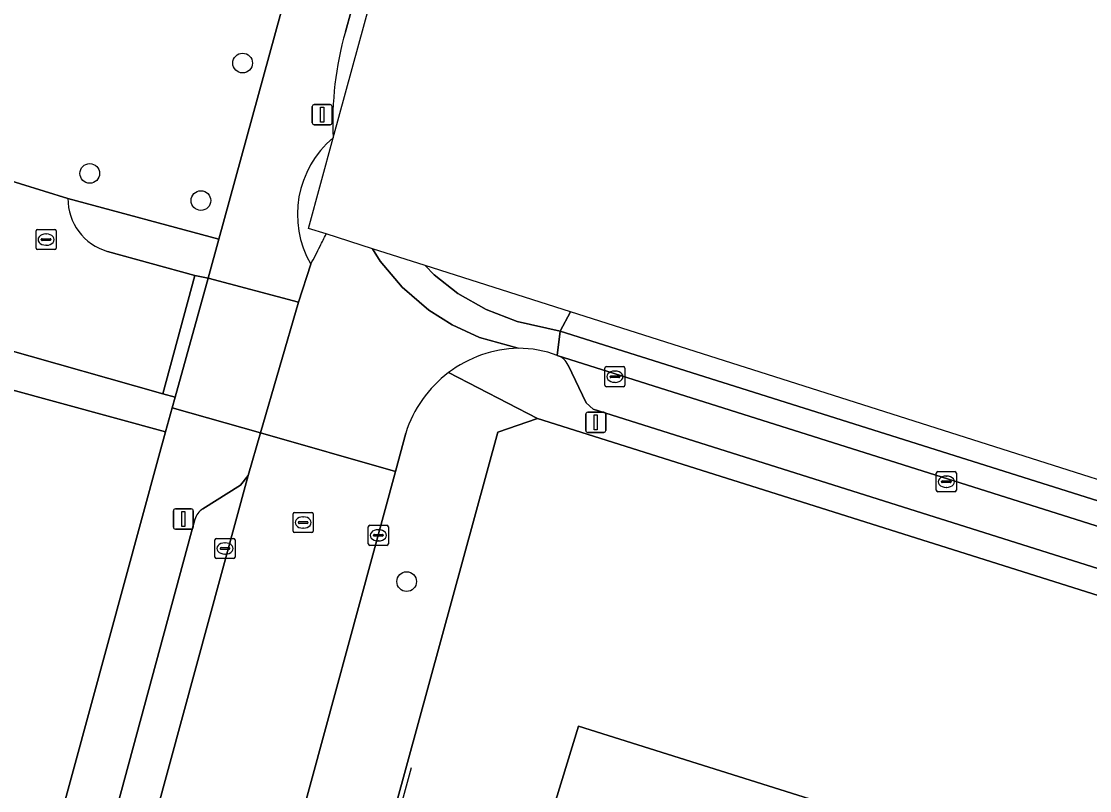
# Model space of a CAD drawing. Extents: x 157692 to 159674, y 381452 to 383291.
# Drawn here: x 158094.4 to 158147.5, y 383131.2 to 383169.5 of the extents above; entities that cross this region are included whole.
import ezdxf

# ---------------------------------------------------------------- set-up
doc = ezdxf.new("R2010")
doc.units = 0
for name, color, linetype in [('IMGEO_Boom', 7, 'Continuous'), ('IMGEO_Erf', 7, 'Continuous'), ('IMGEO_Groenvoorziening', 7, 'Continuous'), ('IMGEO_Hek', 7, 'Continuous'), ('IMGEO_Kolk', 7, 'Continuous'), ('IMGEO_Lichtmast', 7, 'Continuous'), ('IMGEO_Pand', 7, 'Continuous'), ('IMGEO_Parkeervlak_open', 7, 'Continuous'), ('IMGEO_Rijbaan_lokaal_gesloten', 7, 'Continuous'), ('IMGEO_Rijbaan_lokaal_open', 7, 'Continuous'), ('IMGEO_Rioolput', 7, 'Continuous'), ('IMGEO_Verkeerseiland_gesloten', 7, 'Continuous'), ('IMGEO_Voetpad_open', 7, 'Continuous')]:
    doc.layers.add(name, color=color, linetype=linetype)

msp = doc.modelspace()

# ---------------------------------------------------------------- linework, layer by layer
at = {"layer": 'IMGEO_Boom'}
for centre in [(158105.364, 383167.384), (158097.762, 383161.898), (158103.287, 383160.55), (158113.52, 383141.611)]:
    msp.add_circle(centre, 0.489, dxfattribs=at)
at = {"layer": 'IMGEO_Erf'}
for points in [[(158073.301, 383169.852), (158075.459, 383166.712), (158091.954, 383162.109), (158096.672, 383160.66), (158104.179, 383158.625), (158116.142, 383202.271)], [(158178.302, 383131.326), (158120.027, 383149.722), (158118.049, 383149.042), (158111.816, 383126.26), (158110.105, 383119.971), (158099.191, 383080.052)], [(158150.727, 383054.525), (158136.44, 383063.155), (158135.674, 383060.684), (158135.16, 383060.847), (158136.598, 383065.403), (158139.688, 383075.19), (158129.912, 383078.281), (158127.612, 383070.995), (158112.954, 383080.118), (158124.977, 383118.405), (158122.136, 383119.292), (158123.241, 383122.836), (158126.122, 383121.931), (158126.525, 383123.215), (158121.315, 383124.851), (158121.498, 383125.427), (158119.492, 383126.043), (158122.072, 383134.425), (158135.029, 383130.348), (158135.717, 383130.131), (158138.864, 383129.141), (158139.553, 383128.924), (158139.734, 383129.485), (158153.222, 383125.234)]]:
    msp.add_lwpolyline(points, dxfattribs=at)
at = {"layer": 'IMGEO_Groenvoorziening'}
msp.add_lwpolyline([(158101.191, 383147.843), (158101.524, 383149.061), (158093.698, 383151.196), (158093.485, 383150.414), (158082.448, 383108.147), (158090.175, 383107.437)], close=True, dxfattribs=at)
at = {"layer": 'IMGEO_Hek'}
msp.add_lwpolyline([(158099.512, 383080.167), (158113.754, 383132.366)], dxfattribs=at)
at = {"layer": 'IMGEO_Kolk'}
for p, q in [((158095.091, 383158.185), (158095.091, 383159.037)), ((158095.166, 383159.111), (158096.018, 383159.111)), ((158096.092, 383159.037), (158096.092, 383158.185)), ((158095.35, 383158.605), (158095.35, 383158.617)), ((158095.788, 383158.568), (158095.39, 383158.568)), ((158095.393, 383158.654), (158095.791, 383158.654)), ((158095.579, 383158.891), (158095.604, 383158.891)), ((158095.834, 383158.617), (158095.834, 383158.605)), ((158096.018, 383158.111), (158095.166, 383158.111)), ((158095.602, 383158.331), (158095.577, 383158.331)), ((158123.377, 383151.369), (158123.377, 383152.221)), ((158123.452, 383152.295), (158124.304, 383152.295)), ((158123.865, 383152.075), (158123.89, 383152.075)), ((158124.378, 383152.221), (158124.378, 383151.369)), ((158123.636, 383151.789), (158123.636, 383151.801)), ((158124.074, 383151.752), (158123.676, 383151.752)), ((158123.679, 383151.838), (158124.077, 383151.838)), ((158123.888, 383151.515), (158123.863, 383151.515)), ((158124.12, 383151.801), (158124.12, 383151.789)), ((158124.304, 383151.295), (158123.452, 383151.295)), ((158139.858, 383146.15), (158139.858, 383147.002)), ((158139.933, 383147.076), (158140.785, 383147.076)), ((158140.346, 383146.856), (158140.371, 383146.856)), ((158140.859, 383147.002), (158140.859, 383146.15)), ((158140.117, 383146.57), (158140.117, 383146.582)), ((158140.555, 383146.533), (158140.157, 383146.533)), ((158140.16, 383146.619), (158140.558, 383146.619)), ((158140.369, 383146.296), (158140.344, 383146.296)), ((158140.601, 383146.582), (158140.601, 383146.57)), ((158140.785, 383146.076), (158139.933, 383146.076)), ((158111.613, 383143.486), (158111.613, 383144.338)), ((158111.688, 383144.412), (158112.54, 383144.412)), ((158112.101, 383144.192), (158112.126, 383144.192)), ((158112.614, 383144.338), (158112.614, 383143.486)), ((158103.988, 383142.832), (158103.988, 383143.684)), ((158104.063, 383143.758), (158104.915, 383143.758)), ((158104.476, 383143.538), (158104.501, 383143.538)), ((158104.989, 383143.684), (158104.989, 383142.832)), ((158111.872, 383143.906), (158111.872, 383143.918)), ((158112.31, 383143.869), (158111.912, 383143.869)), ((158111.915, 383143.955), (158112.313, 383143.955)), ((158112.124, 383143.632), (158112.099, 383143.632)), ((158112.356, 383143.918), (158112.356, 383143.906)), ((158104.247, 383143.252), (158104.247, 383143.264)), ((158104.685, 383143.215), (158104.287, 383143.215)), ((158104.29, 383143.301), (158104.688, 383143.301)), ((158104.499, 383142.978), (158104.474, 383142.978)), ((158104.731, 383143.264), (158104.731, 383143.252)), ((158112.54, 383143.412), (158111.688, 383143.412)), ((158104.915, 383142.758), (158104.063, 383142.758))]:
    msp.add_line(p, q, dxfattribs=at)
for points in [[(158095.091, 383158.185), (158095.091, 383159.037)], [(158095.166, 383159.111), (158096.018, 383159.111)], [(158096.092, 383159.037), (158096.092, 383158.185)], [(158096.018, 383158.111), (158095.166, 383158.111)], [(158123.377, 383151.369), (158123.377, 383152.221)], [(158123.452, 383152.295), (158124.304, 383152.295)], [(158124.378, 383152.221), (158124.378, 383151.369)], [(158124.304, 383151.295), (158123.452, 383151.295)], [(158139.858, 383146.15), (158139.858, 383147.002)], [(158139.933, 383147.076), (158140.785, 383147.076)], [(158140.859, 383147.002), (158140.859, 383146.15)], [(158140.785, 383146.076), (158139.933, 383146.076)], [(158111.613, 383143.486), (158111.613, 383144.338)], [(158111.688, 383144.412), (158112.54, 383144.412)], [(158112.614, 383144.338), (158112.614, 383143.486)], [(158103.988, 383142.832), (158103.988, 383143.684)], [(158104.063, 383143.758), (158104.915, 383143.758)], [(158104.989, 383143.684), (158104.989, 383142.832)], [(158112.54, 383143.412), (158111.688, 383143.412)], [(158104.915, 383142.758), (158104.063, 383142.758)]]:
    msp.add_lwpolyline(points, dxfattribs=at)
for centre, radius, start, end in [((158095.168, 383159.035), 0.0765, 91.552, 178.448), ((158095.168, 383159.035), 0.0765, 91.552, 178.448), ((158096.016, 383159.035), 0.0765, 1.552, 88.448), ((158096.016, 383159.035), 0.0765, 1.552, 88.448), ((158095.39, 383158.614), 0.0403, 85.8775, 175.7526), ((158095.387, 383158.604), 0.0366, 178.938, 274.7102), ((158095.791, 383158.611), 0.043, 264.8664, 352.4533), ((158095.795, 383158.616), 0.0386, 1.7309, 96.639), ((158095.168, 383158.187), 0.0765, 181.552, 268.448), ((158095.168, 383158.187), 0.0765, 181.552, 268.448), ((158096.016, 383158.187), 0.0765, 271.552, 358.448), ((158096.016, 383158.187), 0.0765, 271.552, 358.448), ((158123.454, 383152.219), 0.0765, 91.552, 178.448), ((158123.454, 383152.219), 0.0765, 91.552, 178.448), ((158124.302, 383152.219), 0.0765, 1.552, 88.448), ((158124.302, 383152.219), 0.0765, 1.552, 88.448), ((158123.676, 383151.798), 0.0403, 85.8775, 175.7526), ((158123.673, 383151.788), 0.0366, 178.938, 274.7102), ((158124.077, 383151.795), 0.043, 264.8664, 352.4533), ((158124.081, 383151.8), 0.0386, 1.7309, 96.639), ((158123.454, 383151.371), 0.0765, 181.552, 268.448), ((158123.454, 383151.371), 0.0765, 181.552, 268.448), ((158124.302, 383151.371), 0.0765, 271.552, 358.448), ((158124.302, 383151.371), 0.0765, 271.552, 358.448), ((158139.935, 383147), 0.0765, 91.552, 178.448), ((158139.935, 383147), 0.0765, 91.552, 178.448), ((158140.783, 383147), 0.0765, 1.552, 88.448), ((158140.783, 383147), 0.0765, 1.552, 88.448), ((158139.935, 383146.152), 0.0765, 181.552, 268.448), ((158139.935, 383146.152), 0.0765, 181.552, 268.448), ((158140.157, 383146.579), 0.0403, 85.8775, 175.7526), ((158140.154, 383146.569), 0.0366, 178.938, 274.7102), ((158140.558, 383146.576), 0.043, 264.8664, 352.4533), ((158140.562, 383146.581), 0.0386, 1.7309, 96.639), ((158140.783, 383146.152), 0.0765, 271.552, 358.448), ((158140.783, 383146.152), 0.0765, 271.552, 358.448), ((158111.69, 383144.336), 0.0765, 91.552, 178.448), ((158111.69, 383144.336), 0.0765, 91.552, 178.448), ((158112.538, 383144.336), 0.0765, 1.552, 88.448), ((158112.538, 383144.336), 0.0765, 1.552, 88.448), ((158104.065, 383143.682), 0.0765, 91.552, 178.448), ((158104.065, 383143.682), 0.0765, 91.552, 178.448), ((158104.913, 383143.682), 0.0765, 1.552, 88.448), ((158104.913, 383143.682), 0.0765, 1.552, 88.448), ((158111.912, 383143.915), 0.0403, 85.8775, 175.7526), ((158111.909, 383143.905), 0.0366, 178.938, 274.7102), ((158112.313, 383143.912), 0.043, 264.8664, 352.4533), ((158112.317, 383143.917), 0.0386, 1.7309, 96.639), ((158104.287, 383143.261), 0.0403, 85.8775, 175.7526), ((158104.284, 383143.251), 0.0366, 178.938, 274.7102), ((158104.688, 383143.258), 0.043, 264.8664, 352.4533), ((158104.692, 383143.263), 0.0386, 1.7309, 96.639), ((158111.69, 383143.488), 0.0765, 181.552, 268.448), ((158111.69, 383143.488), 0.0765, 181.552, 268.448), ((158112.538, 383143.488), 0.0765, 271.552, 358.448), ((158112.538, 383143.488), 0.0765, 271.552, 358.448), ((158104.065, 383142.834), 0.0765, 181.552, 268.448), ((158104.065, 383142.834), 0.0765, 181.552, 268.448), ((158104.913, 383142.834), 0.0765, 271.552, 358.448), ((158104.913, 383142.834), 0.0765, 271.552, 358.448)]:
    msp.add_arc(centre, radius, start, end, dxfattribs=at)
for centre, major_axis, ratio, start_param, end_param in [((158095.578, 383158.611), (-0.387, 0.002), 0.722429, 4.712389, 7.853982), ((158095.603, 383158.611), (-0.39, 0.002), 0.717154, 1.570796, 4.712389), ((158123.864, 383151.795), (-0.387, 0.002), 0.722429, 4.712389, 7.853982), ((158123.889, 383151.795), (-0.39, 0.002), 0.717154, 1.570796, 4.712389), ((158140.345, 383146.576), (-0.387, 0.002), 0.722429, 4.712389, 7.853982), ((158140.37, 383146.576), (-0.39, 0.002), 0.717154, 1.570796, 4.712389), ((158112.1, 383143.912), (-0.387, 0.002), 0.722429, 4.712389, 7.853982), ((158112.125, 383143.912), (-0.39, 0.002), 0.717154, 1.570796, 4.712389), ((158104.475, 383143.258), (-0.387, 0.002), 0.722429, 4.712389, 7.853982), ((158104.5, 383143.258), (-0.39, 0.002), 0.717154, 1.570796, 4.712389)]:
    msp.add_ellipse(centre, major_axis=major_axis, ratio=ratio, start_param=start_param, end_param=end_param, dxfattribs=at)
at = {"layer": 'IMGEO_Lichtmast'}
for p, q in [((158108.924, 383165.317), (158109.714, 383165.317)), ((158109.714, 383165.317), (158108.924, 383165.317)), ((158108.824, 383164.417), (158108.824, 383165.217)), ((158108.824, 383165.217), (158108.824, 383164.417)), ((158109.814, 383165.217), (158109.814, 383164.417)), ((158109.814, 383164.417), (158109.814, 383165.217)), ((158109.714, 383164.317), (158108.924, 383164.317)), ((158108.924, 383164.317), (158109.714, 383164.317)), ((158122.428, 383149.128), (158122.428, 383149.928)), ((158122.428, 383149.928), (158122.428, 383149.128)), ((158122.528, 383150.028), (158123.318, 383150.028)), ((158123.318, 383150.028), (158122.528, 383150.028)), ((158123.418, 383149.928), (158123.418, 383149.128)), ((158123.418, 383149.128), (158123.418, 383149.928)), ((158123.318, 383149.028), (158122.528, 383149.028)), ((158122.528, 383149.028), (158123.318, 383149.028)), ((158101.919, 383144.324), (158101.919, 383145.124)), ((158101.919, 383145.124), (158101.919, 383144.324)), ((158102.019, 383145.224), (158102.809, 383145.224)), ((158102.809, 383145.224), (158102.019, 383145.224)), ((158102.909, 383145.124), (158102.909, 383144.324)), ((158102.909, 383144.324), (158102.909, 383145.124)), ((158102.809, 383144.224), (158102.019, 383144.224)), ((158102.019, 383144.224), (158102.809, 383144.224))]:
    msp.add_line(p, q, dxfattribs=at)
for points in [[(158109.244, 383165.192), (158109.394, 383165.192), (158109.394, 383164.442), (158109.244, 383164.442), (158109.244, 383165.192)], [(158122.848, 383149.903), (158122.998, 383149.903), (158122.998, 383149.153), (158122.848, 383149.153), (158122.848, 383149.903)], [(158102.339, 383145.099), (158102.489, 383145.099), (158102.489, 383144.349), (158102.339, 383144.349), (158102.339, 383145.099)]]:
    msp.add_lwpolyline(points, dxfattribs=at)
for centre, start, end in [((158108.924, 383165.217), 90, 180), ((158108.924, 383165.217), 90, 180), ((158109.714, 383165.217), 0, 90), ((158109.714, 383165.217), 360, 90), ((158108.924, 383164.417), 180, 270), ((158108.924, 383164.417), 180, 270), ((158109.714, 383164.417), 270, 0), ((158109.714, 383164.417), 270, 0), ((158122.528, 383149.928), 90, 180), ((158122.528, 383149.928), 90, 180), ((158123.318, 383149.928), 0, 90), ((158123.318, 383149.928), 360, 90), ((158122.528, 383149.128), 180, 270), ((158122.528, 383149.128), 180, 270), ((158123.318, 383149.128), 270, 0), ((158123.318, 383149.128), 270, 0), ((158102.019, 383145.124), 90, 180), ((158102.019, 383145.124), 90, 180), ((158102.809, 383145.124), 0, 90), ((158102.809, 383145.124), 360, 90), ((158102.019, 383144.324), 180, 270), ((158102.019, 383144.324), 180, 270), ((158102.809, 383144.324), 270, 0), ((158102.809, 383144.324), 270, 0)]:
    msp.add_arc(centre, 0.1, start, end, dxfattribs=at)
at = {"layer": 'IMGEO_Pand'}
msp.add_lwpolyline([(158153.222, 383125.234), (158139.734, 383129.485), (158139.553, 383128.924), (158138.864, 383129.141), (158135.717, 383130.131), (158135.029, 383130.348), (158122.072, 383134.425), (158119.492, 383126.043), (158121.498, 383125.427), (158121.315, 383124.851), (158126.525, 383123.215), (158126.122, 383121.931), (158124.977, 383118.405), (158112.954, 383080.118), (158127.612, 383070.995), (158129.912, 383078.281), (158139.688, 383075.19), (158136.598, 383065.403), (158135.16, 383060.847), (158135.674, 383060.684), (158136.44, 383063.155), (158150.727, 383054.525)], dxfattribs=at)
at = {"layer": 'IMGEO_Parkeervlak_open'}
for points in [[(158177.403, 383135.042), (158121.009, 383152.853)], [(158121.551, 383152.369), (158122.441, 383150.501), (158122.789, 383150.188), (158174.295, 383133.923), (158174.769, 383133.956), (158176.755, 383134.961)], [(158091.829, 383096.106), (158093.849, 383103.6), (158105.639, 383146.888)], [(158105.639, 383146.888), (158105.262, 383146.404), (158103.385, 383145.223)], [(158102.992, 383144.695), (158091.975, 383104.11), (158090.627, 383099.304)]]:
    msp.add_lwpolyline(points, dxfattribs=at)
for centre, radius, start, end in [((158120.731, 383151.996), 0.901, 24.4595, 72.0115), ((158103.777, 383144.521), 0.804, 119.1899, 167.4882)]:
    msp.add_arc(centre, radius, start, end, dxfattribs=at)
at = {"layer": 'IMGEO_Rijbaan_lokaal_gesloten'}
for points in [[(158109.869, 383163.66), (158119.498, 383198.799), (158119.499, 383198.804), (158119.633, 383199.601), (158120.888, 383208.622)], [(158117.722, 383195.472), (158110.768, 383169.963), (158110.475, 383168.938)], [(158119.069, 383153.212), (158117.146, 383153.748), (158115.784, 383154.374), (158114.621, 383155.109), (158113.29, 383156.252), (158112.2, 383157.539), (158111.824, 383158.154), (158109.51, 383158.89)], [(158114.447, 383157.32), (158111.824, 383158.154), (158112.2, 383157.539), (158113.29, 383156.252), (158114.621, 383155.109), (158115.784, 383154.374), (158117.146, 383153.748), (158119.069, 383153.212)], [(158108.748, 383157.388), (158108.15, 383155.499), (158106.249, 383149.004), (158112.961, 383147.076), (158113.473, 383148.992)], [(158114.447, 383157.32), (158114.447, 383157.32), (158114.892, 383156.855), (158116.058, 383155.938), (158117.478, 383155.127), (158119.011, 383154.541), (158121.16, 383154.064), (158121.663, 383155.026), (158114.447, 383157.32)], [(158121.009, 383152.853), (158121.16, 383154.064), (158119.011, 383154.541), (158117.478, 383155.127), (158116.058, 383155.938), (158114.892, 383156.855), (158114.447, 383157.32), (158114.447, 383157.32)]]:
    msp.add_lwpolyline(points, dxfattribs=at)
for points in [[(158260.215, 383110.973), (158121.663, 383155.026), (158121.16, 383154.064), (158230.988, 383119.416)], [(158288.728, 383102.803), (158279.226, 383104.928), (158260.215, 383110.973), (158230.988, 383119.416), (158121.16, 383154.064), (158121.009, 383152.853), (158177.403, 383135.042), (158179.266, 383134.427), (158193.39, 383130.007), (158195.724, 383129.276), (158228.244, 383119.023), (158230.641, 383118.267), (158244.455, 383114.179), (158246.661, 383113.525), (158282.732, 383103.218), (158289.069, 383101.446), (158292.087, 383100.609), (158292.467, 383101.768), (158288.733, 383102.802)]]:
    msp.add_lwpolyline(points, close=True, dxfattribs=at)
for centre, radius, start, end in [((158126.17, 383164.46), 16.321, 164.0773, 182.7794), ((158131.458, 383166.91), 21.832, 188.5382, 188.561), ((158102.757, 383161.845), 7.372, 331.1711, 336.3681), ((158098.535, 383163.248), 11.775, 330.1556, 335.0997), ((158119.238, 383147.173), 6.042, 91.607, 126.9805), ((158119.017, 383147.512), 5.701, 69.551, 89.4809), ((158119.238, 383147.165), 6.048, 126.9346, 162.4165)]:
    msp.add_arc(centre, radius, start, end, dxfattribs=at)
at = {"layer": 'IMGEO_Rijbaan_lokaal_open'}
for points in [[(158096.672, 383160.66), (158091.954, 383162.109)], [(158070.62, 383159.704), (158075.971, 383158.134), (158080.577, 383156.783), (158080.836, 383156.707), (158082.507, 383156.252), (158093.46, 383153.19), (158101.394, 383150.946), (158102.989, 383156.824), (158098.652, 383158.023)], [(158105.907, 383121.189), (158107.652, 383127.539), (158112.961, 383147.076), (158106.249, 383149.004), (158105.639, 383146.888), (158093.849, 383103.6), (158091.829, 383096.106), (158091.508, 383094.937)]]:
    msp.add_lwpolyline(points, dxfattribs=at)
msp.add_lwpolyline([(158103.651, 383156.698), (158102.989, 383156.824), (158101.394, 383150.946), (158102.002, 383150.774)], close=True, dxfattribs=at)
msp.add_arc((158099.397, 383160.645), 2.725, 179.6751, 254.1272, dxfattribs=at)
at = {"layer": 'IMGEO_Rioolput'}
for p, q in [((158107.874, 383144.122), (158107.874, 383144.974)), ((158107.949, 383145.048), (158108.801, 383145.048)), ((158108.133, 383144.542), (158108.133, 383144.554)), ((158108.176, 383144.591), (158108.574, 383144.591)), ((158108.362, 383144.828), (158108.387, 383144.828)), ((158108.617, 383144.554), (158108.617, 383144.542)), ((158108.875, 383144.974), (158108.875, 383144.122)), ((158108.801, 383144.048), (158107.949, 383144.048)), ((158108.571, 383144.505), (158108.173, 383144.505)), ((158108.385, 383144.268), (158108.36, 383144.268))]:
    msp.add_line(p, q, dxfattribs=at)
for points in [[(158107.874, 383144.122), (158107.874, 383144.974)], [(158107.949, 383145.048), (158108.801, 383145.048)], [(158108.875, 383144.974), (158108.875, 383144.122)], [(158108.801, 383144.048), (158107.949, 383144.048)]]:
    msp.add_lwpolyline(points, dxfattribs=at)
for centre, radius, start, end in [((158107.951, 383144.972), 0.0765, 91.552, 178.448), ((158107.951, 383144.972), 0.0765, 91.552, 178.448), ((158108.173, 383144.551), 0.0403, 85.8775, 175.7526), ((158108.578, 383144.553), 0.0386, 1.7309, 96.639), ((158108.799, 383144.972), 0.0765, 1.552, 88.448), ((158108.799, 383144.972), 0.0765, 1.552, 88.448), ((158107.951, 383144.124), 0.0765, 181.552, 268.448), ((158107.951, 383144.124), 0.0765, 181.552, 268.448), ((158108.17, 383144.541), 0.0366, 178.938, 274.7102), ((158108.574, 383144.548), 0.043, 264.8664, 352.4533), ((158108.799, 383144.124), 0.0765, 271.552, 358.448), ((158108.799, 383144.124), 0.0765, 271.552, 358.448)]:
    msp.add_arc(centre, radius, start, end, dxfattribs=at)
for centre, major_axis, ratio, start_param, end_param in [((158108.361, 383144.548), (-0.387, 0.002), 0.722429, 4.712389, 7.853982), ((158108.386, 383144.548), (-0.39, 0.002), 0.717154, 1.570796, 4.712389)]:
    msp.add_ellipse(centre, major_axis=major_axis, ratio=ratio, start_param=start_param, end_param=end_param, dxfattribs=at)
at = {"layer": 'IMGEO_Verkeerseiland_gesloten'}
msp.add_lwpolyline([(158109.51, 383158.89), (158108.638, 383159.167), (158109.869, 383163.66)], dxfattribs=at)
for centre, radius, start, end in [((158113.056, 383159.86), 4.967, 129.9287, 209.8504), ((158131.458, 383166.91), 21.832, 188.5382, 188.561), ((158102.757, 383161.845), 7.372, 331.1711, 336.3681), ((158098.535, 383163.248), 11.775, 330.1556, 335.0997)]:
    msp.add_arc(centre, radius, start, end, dxfattribs=at)
at = {"layer": 'IMGEO_Voetpad_open'}
for points in [[(158118.596, 383205.089), (158118.235, 383208.78), (158116.389, 383208.595), (158116.873, 383204.938), (158116.142, 383202.271), (158104.179, 383158.625), (158103.651, 383156.698), (158108.15, 383155.499), (158108.748, 383157.388)], [(158110.475, 383168.938), (158110.768, 383169.963)], [(158098.652, 383158.023), (158102.989, 383156.824), (158103.651, 383156.698), (158104.179, 383158.625), (158096.672, 383160.66)], [(158070.264, 383157.676), (158071.218, 383157.407), (158074.978, 383156.347), (158075.871, 383156.095), (158079.309, 383155.126), (158079.636, 383155.034), (158093.698, 383151.196), (158101.524, 383149.061), (158101.857, 383150.252), (158102.002, 383150.774), (158101.394, 383150.946), (158093.46, 383153.19), (158082.507, 383156.252), (158080.836, 383156.707), (158080.577, 383156.783), (158080.45, 383156.351), (158075.844, 383157.702), (158075.971, 383158.134), (158070.62, 383159.704)], [(158118.049, 383149.042), (158120.027, 383149.722), (158115.604, 383151.999)], [(158115.604, 383151.999), (158120.027, 383149.722), (158178.302, 383131.326), (158179.266, 383134.427), (158177.403, 383135.042)], [(158122.789, 383150.188), (158122.441, 383150.501), (158121.551, 383152.369)], [(158103.385, 383145.223), (158105.262, 383146.404), (158105.639, 383146.888), (158106.249, 383149.004), (158101.857, 383150.252), (158101.524, 383149.061), (158101.191, 383147.843), (158090.175, 383107.437), (158089.605, 383105.346), (158081.16, 383074.374)], [(158176.755, 383134.961), (158174.769, 383133.956), (158174.295, 383133.923), (158122.789, 383150.188)], [(158113.473, 383148.992), (158112.961, 383147.076), (158107.652, 383127.539), (158111.816, 383126.26), (158118.049, 383149.042)], [(158090.627, 383099.304), (158091.975, 383104.11), (158102.992, 383144.695)]]:
    msp.add_lwpolyline(points, dxfattribs=at)
msp.add_lwpolyline([(158108.15, 383155.499), (158103.651, 383156.698), (158102.002, 383150.774), (158101.857, 383150.252), (158106.249, 383149.004)], close=True, dxfattribs=at)
for centre, radius, start, end in [((158126.17, 383164.46), 16.321, 164.0773, 182.7794), ((158113.056, 383159.86), 4.967, 129.9287, 209.8504), ((158099.397, 383160.645), 2.725, 179.6751, 254.1272), ((158119.238, 383147.173), 6.042, 91.607, 126.9805), ((158119.017, 383147.512), 5.701, 69.551, 89.4809), ((158120.731, 383151.996), 0.901, 24.4595, 72.0115), ((158119.238, 383147.165), 6.048, 126.9346, 162.4165), ((158103.777, 383144.521), 0.804, 119.1899, 167.4882)]:
    msp.add_arc(centre, radius, start, end, dxfattribs=at)

doc.saveas('drawing.dxf')
